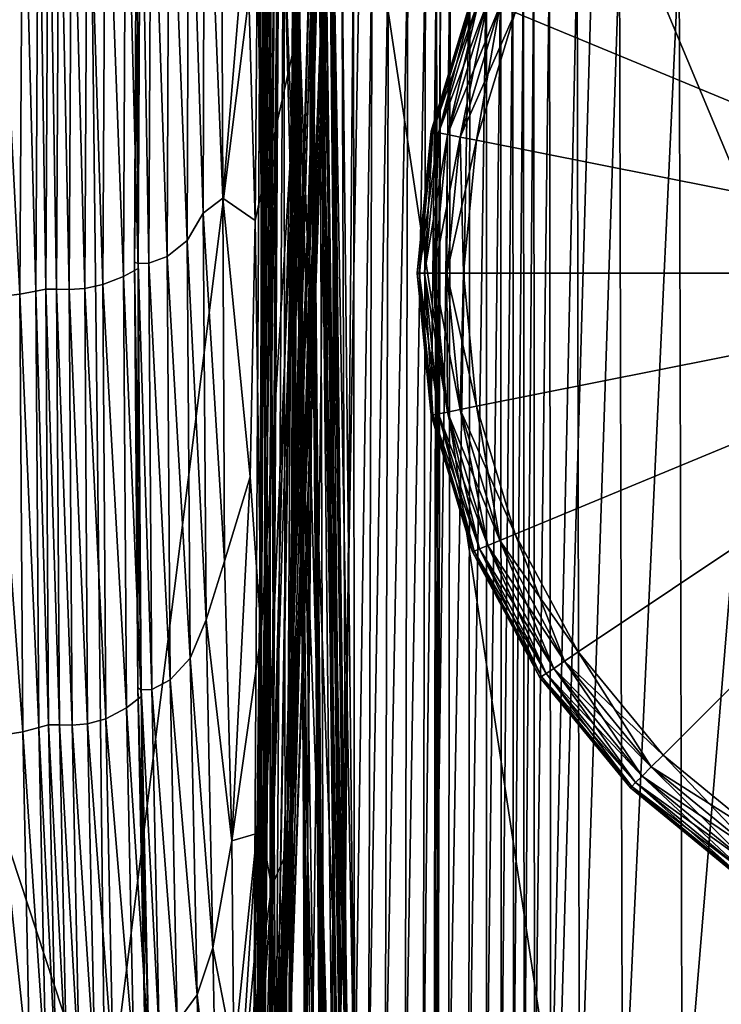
# Model space of a CAD drawing. Header units: millimetres. Extents: x 2387 to 13955, y -4964 to 364.
# Tile 886 of 1056: x 4440 to 4475, y -338 to -288. Entities that reach past the tile are written whole.
import ezdxf

# ---------------------------------------------------------------- set-up
doc = ezdxf.new("R2010")
doc.units = ezdxf.units.MM
doc.header["$MEASUREMENT"] = 0
doc.layers.add('Predefinito', color=7, linetype='Continuous', true_color=0x000000)

# ---------------------------------------------------------------- blocks, each defined once
blk = doc.blocks.new('Blocco 08')
at = {"layer": 'Predefinito'}
for points in [[(-485.163, -511.978, 1194.842), (-483.57, -570.945, 1168.725), (-483.24, -378.095, 1167.98)], [(-483.24, -378.095, 1167.98), (-483.57, -570.945, 1168.725), (-482.358, -548.569, 1130.454)], [(-485.163, -511.978, 1194.842), (-486.164, -565.319, 1199.643), (-485.727, -580.597, 1192.023)], [(-485.727, -580.597, 1192.023), (-483.57, -570.945, 1168.725), (-485.163, -511.978, 1194.842)], [(-482.358, -548.569, 1130.454), (-484.143, -612.093, 1121.423), (-484.462, -622.931, 1086.66)], [(-484.462, -622.931, 1086.66), (-482.756, -558.06, 1088.794), (-482.358, -548.569, 1130.454)], [(-484.143, -612.093, 1121.423), (-482.358, -548.569, 1130.454), (-483.57, -570.945, 1168.725)], [(-488.325, -580.239, 1210.12), (-488.256, -557.125, 1216.965), (-489.033, -557.929, 1219.925)], [(-488.256, -557.125, 1216.965), (-488.325, -580.239, 1210.12), (-487.339, -579.495, 1203.918)], [(-487.339, -579.495, 1203.918), (-487.414, -558.682, 1210.842), (-488.256, -557.125, 1216.965)], [(-489.123, -581.607, 1212.888), (-489.033, -557.929, 1219.925), (-490.011, -558.395, 1221.631)], [(-489.033, -557.929, 1219.925), (-489.123, -581.607, 1212.888), (-488.325, -580.239, 1210.12)], [(-490.115, -582.398, 1214.482), (-490.011, -558.395, 1221.631), (-490.911, -558.597, 1222.36)], [(-490.011, -558.395, 1221.631), (-490.115, -582.398, 1214.482), (-489.123, -581.607, 1212.888)], [(-484.702, -626.391, 1033.242), (-482.409, -561.09, 1033.094), (-482.756, -558.06, 1088.794)], [(-482.756, -558.06, 1088.794), (-484.462, -622.931, 1086.66), (-484.702, -626.391, 1033.242)], [(-492.295, -583.403, 1216.495), (-492.172, -558.989, 1223.789), (-493.193, -559.225, 1224.64)], [(-492.172, -558.989, 1223.789), (-492.295, -583.403, 1216.495), (-491.566, -582.989, 1215.667)], [(-491.566, -582.989, 1215.667), (-491.451, -558.745, 1222.899), (-492.172, -558.989, 1223.789)], [(-491.736, -582.683, 1215.046), (-491.626, -558.565, 1222.23), (-491.449, -558.607, 1222.39)], [(-491.626, -558.565, 1222.23), (-491.736, -582.683, 1215.046), (-491.559, -582.755, 1215.194)], [(-491.449, -558.607, 1222.39), (-491.559, -582.755, 1215.194), (-491.736, -582.683, 1215.046)], [(-491.559, -582.755, 1215.194), (-491.449, -558.607, 1222.39), (-491.626, -558.565, 1222.23)], [(-491.451, -558.745, 1222.899), (-491.566, -582.989, 1215.667), (-491.559, -582.755, 1215.194)], [(-491.559, -582.755, 1215.194), (-491.449, -558.607, 1222.39), (-491.451, -558.745, 1222.899)], [(-491.449, -558.607, 1222.39), (-491.559, -582.755, 1215.194), (-491.021, -582.738, 1215.163)], [(-491.021, -582.738, 1215.163), (-490.911, -558.597, 1222.36), (-491.449, -558.607, 1222.39)], [(-490.911, -558.597, 1222.36), (-491.021, -582.738, 1215.163), (-490.115, -582.398, 1214.482)], [(-486.164, -565.319, 1199.643), (-487.414, -558.682, 1210.842), (-487.339, -579.495, 1203.918)], [(-496.659, -584.124, 1217.894), (-496.525, -559.42, 1225.296), (-497.316, -559.513, 1225.774)], [(-496.525, -559.42, 1225.296), (-496.659, -584.124, 1217.894), (-496.168, -584.024, 1217.701)], [(-496.168, -584.024, 1217.701), (-496.035, -559.361, 1225.086), (-496.525, -559.42, 1225.296)], [(-496.035, -559.361, 1225.086), (-496.168, -584.024, 1217.701), (-495.628, -584.022, 1217.705)], [(-495.628, -584.022, 1217.705), (-495.495, -559.359, 1225.09), (-496.035, -559.361, 1225.086)], [(-495.495, -559.359, 1225.09), (-495.628, -584.022, 1217.705), (-494.994, -584.038, 1217.744)], [(-494.994, -584.038, 1217.744), (-494.862, -559.367, 1225.132), (-495.495, -559.359, 1225.09)], [(-494.862, -559.367, 1225.132), (-494.994, -584.038, 1217.744), (-494.223, -583.988, 1217.655)], [(-494.223, -583.988, 1217.655), (-494.092, -559.336, 1225.035), (-494.862, -559.367, 1225.132)], [(-494.092, -559.336, 1225.035), (-494.223, -583.988, 1217.655), (-493.322, -583.802, 1217.288)], [(-493.322, -583.802, 1217.288), (-493.193, -559.225, 1224.64), (-494.092, -559.336, 1225.035)], [(-493.193, -559.225, 1224.64), (-493.322, -583.802, 1217.288), (-492.295, -583.403, 1216.495)], [(-498.764, -559.617, 1226.572), (-498.912, -584.45, 1219.039), (-497.455, -584.279, 1218.326)], [(-497.455, -584.279, 1218.326), (-497.316, -559.513, 1225.774), (-498.764, -559.617, 1226.572)], [(-497.316, -559.513, 1225.774), (-497.455, -584.279, 1218.326), (-496.659, -584.124, 1217.894)], [(-485.446, -561.467, 789.645), (-485.832, -626.948, 789.638), (-485.412, -626.967, 789.578)], [(-485.832, -626.948, 789.638), (-485.446, -561.467, 789.645), (-485.047, -561.47, 789.797)], [(-485.412, -626.967, 789.578), (-485.023, -561.469, 789.587), (-485.446, -561.467, 789.645)], [(-485.023, -561.469, 789.587), (-485.412, -626.967, 789.578), (-484.698, -626.988, 788.774)], [(-484.698, -626.988, 788.774), (-484.304, -561.47, 788.787), (-485.023, -561.469, 789.587)], [(-482.409, -561.09, 1033.094), (-484.702, -626.391, 1033.242), (-484.526, -626.677, 974.746)], [(-484.304, -561.47, 788.787), (-484.698, -626.988, 788.774), (-484.219, -626.978, 786.39)], [(-484.62, -627.076, 924.743), (-482.047, -561.786, 924.708), (-482.085, -561.349, 974.639)], [(-482.085, -561.349, 974.639), (-484.526, -626.677, 974.746), (-484.62, -627.076, 924.743)], [(-484.526, -626.677, 974.746), (-482.085, -561.349, 974.639), (-482.409, -561.09, 1033.094)], [(-484.219, -626.978, 786.39), (-483.815, -561.451, 786.405), (-484.304, -561.47, 788.787)], [(-483.815, -561.451, 786.405), (-484.219, -626.978, 786.39), (-483.988, -626.954, 783.956)], [(-483.653, -561.415, 782.827), (-484.075, -626.934, 782.809), (-483.958, -626.936, 782.64)], [(-484.075, -626.934, 782.809), (-483.653, -561.415, 782.827), (-483.592, -561.419, 783.024)], [(-483.592, -561.419, 783.024), (-484.013, -626.939, 783.005), (-484.075, -626.934, 782.809)], [(-484.013, -626.939, 783.005), (-483.592, -561.419, 783.024), (-483.572, -561.428, 783.974)], [(-483.572, -561.428, 783.974), (-483.988, -626.954, 783.956), (-484.013, -626.939, 783.005)], [(-483.988, -626.954, 783.956), (-483.572, -561.428, 783.974), (-483.815, -561.451, 786.405)], [(-483.535, -561.414, 782.658), (-483.958, -626.936, 782.64), (-483.256, -626.917, 780.85)], [(-483.958, -626.936, 782.64), (-483.535, -561.414, 782.658), (-483.653, -561.415, 782.827)], [(-483.256, -626.917, 780.85), (-482.654, -561.388, 780.873), (-483.535, -561.414, 782.658)], [(-482.654, -561.388, 780.873), (-483.256, -626.917, 780.85), (-481.57, -626.849, 775.794)], [(-481.57, -626.849, 775.794), (-480.43, -561.308, 775.83), (-482.654, -561.388, 780.873)], [(-480.43, -561.308, 775.83), (-481.57, -626.849, 775.794), (-470.607, -626.494, 730.493)], [(-470.607, -626.494, 730.493), (-468.751, -561.616, 730.648), (-480.43, -561.308, 775.83)], [(-485.047, -561.47, 789.797), (-485.436, -626.968, 789.787), (-485.832, -626.948, 789.638)], [(-485.659, -627.042, 796.682), (-485.286, -561.526, 796.686), (-485.21, -561.527, 796.877)], [(-485.286, -561.526, 796.686), (-485.659, -627.042, 796.682), (-485.554, -627.045, 796.504)], [(-485.21, -561.527, 796.877), (-485.582, -627.047, 796.873), (-485.659, -627.042, 796.682)], [(-485.582, -627.047, 796.873), (-485.21, -561.527, 796.877), (-484.717, -561.529, 798.725)], [(-484.717, -561.529, 798.725), (-485.274, -627.057, 798.721), (-485.582, -627.047, 796.873)], [(-485.181, -561.526, 796.509), (-485.554, -627.045, 796.504), (-485.315, -627.047, 795.582)], [(-485.554, -627.045, 796.504), (-485.181, -561.526, 796.509), (-485.286, -561.526, 796.686)], [(-485.436, -626.968, 789.787), (-485.047, -561.47, 789.797), (-484.534, -561.485, 790.738)], [(-484.534, -561.485, 790.738), (-484.921, -627.005, 790.728), (-485.436, -626.968, 789.787)], [(-484.941, -561.521, 795.588), (-485.315, -627.047, 795.582), (-484.992, -627.031, 793.158)], [(-485.315, -627.047, 795.582), (-484.941, -561.521, 795.588), (-485.181, -561.526, 796.509)], [(-483.572, -561.522, 803.873), (-484.688, -627.062, 803.869), (-485.274, -627.057, 798.721)], [(-485.274, -627.057, 798.721), (-484.717, -561.529, 798.725), (-483.572, -561.522, 803.873)], [(-484.612, -561.505, 793.167), (-484.992, -627.031, 793.158), (-484.921, -627.005, 790.728)], [(-484.992, -627.031, 793.158), (-484.612, -561.505, 793.167), (-484.941, -561.521, 795.588)], [(-484.921, -627.005, 790.728), (-484.534, -561.485, 790.738), (-484.612, -561.505, 793.167)], [(-484.688, -627.062, 803.869), (-483.572, -561.522, 803.873), (-482.454, -561.594, 817.517)], [(-482.454, -561.594, 817.517), (-484.18, -627.103, 817.508), (-484.688, -627.062, 803.869)], [(-482.047, -561.786, 924.708), (-484.62, -627.076, 924.743), (-484.49, -626.971, 881.886)], [(-481.941, -561.683, 881.911), (-484.49, -626.971, 881.886), (-484.173, -627.065, 844.827)], [(-484.49, -626.971, 881.886), (-481.941, -561.683, 881.911), (-482.047, -561.786, 924.708)], [(-484.18, -627.103, 817.508), (-482.454, -561.594, 817.517), (-482.011, -561.673, 844.856)], [(-482.011, -561.673, 844.856), (-484.173, -627.065, 844.827), (-484.18, -627.103, 817.508)], [(-484.173, -627.065, 844.827), (-482.011, -561.673, 844.856), (-481.941, -561.683, 881.911)], [(-468.751, -561.616, 730.648), (-470.607, -626.494, 730.493), (-441.548, -626.659, 607.928)], [(-441.548, -626.659, 607.928), (-439.661, -563.818, 608.307), (-468.751, -561.616, 730.648)], [(-493.209, -626.465, 486.328), (-512.947, -627.178, 608.348), (-513.649, -564.342, 608.48)], [(-513.649, -564.342, 608.48), (-493.88, -565.639, 486.367), (-493.209, -626.465, 486.328)], [(-487.339, -579.495, 1203.918), (-485.727, -580.597, 1192.023), (-486.164, -565.319, 1199.643)], [(-493.209, -626.465, 486.328), (-493.88, -565.639, 486.367), (-485.634, -566.152, 441.168)], [(-485.634, -566.152, 441.168), (-484.671, -626.304, 441.112), (-493.209, -626.465, 486.328)], [(-484.671, -626.304, 441.112), (-485.634, -566.152, 441.168), (-483.723, -566.129, 436.073)], [(-483.723, -566.129, 436.073), (-483.145, -626.278, 436.004), (-484.671, -626.304, 441.112)], [(-482.015, -626.343, 412.87), (-483.697, -566.188, 412.961), (-484.279, -566.345, 361.127)], [(-482.736, -626.527, 361.035), (-484.279, -566.345, 361.127), (-483.641, -567.126, 219.248)], [(-484.279, -566.345, 361.127), (-482.736, -626.527, 361.035), (-482.015, -626.343, 412.87)], [(-483.145, -626.278, 436.004), (-483.723, -566.129, 436.073), (-482.957, -566.123, 434.265)], [(-481.448, -626.308, 418.028), (-482.503, -566.155, 418.119), (-483.697, -566.188, 412.961)], [(-483.697, -566.188, 412.961), (-482.015, -626.343, 412.87), (-481.448, -626.308, 418.028)], [(-483.08, -627.341, 219.156), (-483.641, -567.126, 219.248), (-483.667, -566.246, 78.227)], [(-483.667, -566.246, 78.227), (-482.935, -627.421, 78.025), (-483.08, -627.341, 219.156)], [(-482.935, -627.421, 78.025), (-483.667, -566.246, 78.227), (-482.186, -567.847, 28.966)], [(-482.957, -566.123, 434.265), (-482.501, -626.267, 434.192), (-483.145, -626.278, 436.004)], [(-482.497, -626.271, 432.873), (-482.99, -566.122, 432.947), (-482.872, -566.12, 430.503)], [(-482.457, -626.267, 433.824), (-482.922, -566.122, 433.898), (-482.99, -566.122, 432.947)], [(-482.99, -566.122, 432.947), (-482.497, -626.271, 432.873), (-482.457, -626.267, 433.824)], [(-482.501, -626.267, 434.192), (-482.957, -566.123, 434.265), (-482.85, -566.121, 434.091)], [(-482.39, -626.263, 434.018), (-482.85, -566.121, 434.091), (-482.922, -566.122, 433.898)], [(-482.922, -566.122, 433.898), (-482.457, -626.267, 433.824), (-482.39, -626.263, 434.018)], [(-482.309, -626.272, 430.426), (-482.872, -566.12, 430.503), (-482.505, -566.119, 428.101)], [(-482.872, -566.12, 430.503), (-482.309, -626.272, 430.426), (-482.497, -626.271, 432.873)], [(-482.85, -566.121, 434.091), (-482.39, -626.263, 434.018), (-482.501, -626.267, 434.192)], [(-481.873, -626.264, 428.019), (-482.505, -566.119, 428.101), (-481.826, -566.113, 427.277)], [(-482.505, -566.119, 428.101), (-481.873, -626.264, 428.019), (-482.309, -626.272, 430.426)], [(-481.149, -626.291, 419.875), (-481.987, -566.144, 419.968), (-482.503, -566.155, 418.119)], [(-482.503, -566.155, 418.119), (-481.448, -626.308, 418.028), (-481.149, -626.291, 419.875)], [(-481.687, -626.267, 426.054), (-482.372, -566.123, 426.139), (-482.413, -566.132, 423.702)], [(-482.413, -566.132, 423.702), (-481.664, -626.284, 423.616), (-481.687, -626.267, 426.054)], [(-481.664, -626.284, 423.616), (-482.413, -566.132, 423.702), (-482.2, -566.14, 421.266)], [(-481.155, -626.235, 426.981), (-481.814, -566.113, 427.067), (-482.372, -566.123, 426.139)], [(-482.372, -566.123, 426.139), (-481.687, -626.267, 426.054), (-481.155, -626.235, 426.981)], [(-482.2, -566.14, 421.266), (-481.391, -626.292, 421.176), (-481.664, -626.284, 423.616)], [(-481.391, -626.292, 421.176), (-482.2, -566.14, 421.266), (-482.002, -566.142, 420.337)], [(-482.002, -566.142, 420.337), (-481.173, -626.289, 420.245), (-481.391, -626.292, 421.176)], [(-481.173, -626.289, 420.245), (-482.002, -566.142, 420.337), (-481.905, -566.142, 420.158)], [(-481.071, -626.286, 420.065), (-481.905, -566.142, 420.158), (-481.987, -566.144, 419.968)], [(-481.987, -566.144, 419.968), (-481.149, -626.291, 419.875), (-481.071, -626.286, 420.065)], [(-481.905, -566.142, 420.158), (-481.071, -626.286, 420.065), (-481.173, -626.289, 420.245)], [(-481.826, -566.113, 427.277), (-481.174, -626.235, 427.19), (-481.873, -626.264, 428.019)], [(-481.174, -626.235, 427.19), (-481.826, -566.113, 427.277), (-481.407, -566.108, 427.207)], [(-480.753, -626.215, 427.118), (-481.407, -566.108, 427.207), (-481.814, -566.113, 427.067)], [(-481.814, -566.113, 427.067), (-481.155, -626.235, 426.981), (-480.753, -626.215, 427.118)], [(-481.407, -566.108, 427.207), (-480.753, -626.215, 427.118), (-481.174, -626.235, 427.19)], [(-480.773, -626.297, 25.499), (-480.828, -566.52, 25.674), (-479.891, -566.288, 22.148)], [(-479.891, -566.288, 22.148), (-480.075, -625.199, 22.082), (-480.773, -626.297, 25.499)], [(-480.075, -625.199, 22.082), (-479.891, -566.288, 22.148), (-479.082, -566.551, 19.09)], [(-481.364, -631.774, 28.435), (-482.186, -567.847, 28.966), (-480.828, -566.52, 25.674)], [(-480.828, -566.52, 25.674), (-480.773, -626.297, 25.499), (-481.364, -631.774, 28.435)], [(-479.082, -566.551, 19.09), (-479.248, -626.112, 19.002), (-480.075, -625.199, 22.082)], [(-479.248, -626.112, 19.002), (-479.082, -566.551, 19.09), (-478.109, -566.713, 17.204)], [(-478.109, -566.713, 17.204), (-478.25, -626.671, 17.073), (-479.248, -626.112, 19.002)], [(-478.25, -626.671, 17.073), (-478.109, -566.713, 17.204), (-477.224, -566.794, 16.303)], [(-477.224, -566.794, 16.303), (-477.341, -626.952, 16.136), (-478.25, -626.671, 17.073)], [(-477.341, -626.952, 16.136), (-477.224, -566.794, 16.303), (-476.677, -566.817, 16.205)], [(-476.677, -566.817, 16.205), (-476.785, -627.037, 16.02), (-477.341, -626.952, 16.136)], [(-476.799, -627.143, 15.461), (-476.698, -566.849, 15.654), (-476.003, -566.933, 14.602)], [(-476.698, -566.849, 15.654), (-476.799, -627.143, 15.461), (-476.785, -627.037, 16.02)], [(-476.785, -627.037, 16.02), (-476.677, -566.817, 16.205), (-476.489, -566.814, 16.355)], [(-476.489, -566.814, 16.355), (-476.595, -627.031, 16.168), (-476.785, -627.037, 16.02)], [(-476.785, -627.037, 16.02), (-476.677, -566.817, 16.205), (-476.698, -566.849, 15.654)], [(-476.677, -566.817, 16.205), (-476.785, -627.037, 16.02), (-476.595, -627.031, 16.168)], [(-476.595, -627.031, 16.168), (-476.489, -566.814, 16.355), (-476.677, -566.817, 16.205)], [(-483.641, -567.126, 219.248), (-483.08, -627.341, 219.156), (-482.736, -626.527, 361.035)], [(-476.003, -566.933, 14.602), (-476.082, -627.432, 14.373), (-476.799, -627.143, 15.461)], [(-476.082, -627.432, 14.373), (-476.003, -566.933, 14.602), (-475.023, -567.018, 13.607)], [(-475.023, -567.018, 13.607), (-475.069, -627.72, 13.34), (-476.082, -627.432, 14.373)], [(-475.069, -627.72, 13.34), (-475.023, -567.018, 13.607), (-474.189, -567.049, 13.22)], [(-474.189, -567.049, 13.22), (-474.194, -627.821, 12.942), (-475.069, -627.72, 13.34)], [(-474.194, -627.821, 12.942), (-474.189, -567.049, 13.22), (-473.481, -567.055, 13.2)], [(-473.481, -567.055, 13.2), (-473.454, -627.825, 12.925), (-474.194, -627.821, 12.942)], [(-473.454, -627.825, 12.925), (-473.481, -567.055, 13.2), (-472.881, -567.055, 13.307)], [(-472.881, -567.055, 13.307), (-472.844, -627.822, 13.038), (-473.454, -627.825, 12.925)], [(-472.844, -627.822, 13.038), (-472.881, -567.055, 13.307), (-472.345, -567.057, 13.363)], [(-472.345, -567.057, 13.363), (-472.309, -627.823, 13.1), (-472.844, -627.822, 13.038)], [(-472.309, -627.823, 13.1), (-472.345, -567.057, 13.363), (-471.832, -567.064, 13.19)], [(-471.832, -567.064, 13.19), (-471.794, -627.833, 12.931), (-472.309, -627.823, 13.1)], [(-471.794, -627.833, 12.931), (-471.832, -567.064, 13.19), (-471.042, -567.073, 12.93)], [(-471.042, -567.073, 12.93), (-470.98, -627.849, 12.676), (-471.794, -627.833, 12.931)], [(-470.98, -627.849, 12.676), (-471.042, -567.073, 12.93), (-469.669, -567.087, 12.723)], [(-469.669, -567.087, 12.723), (-469.549, -627.868, 12.473), (-470.98, -627.849, 12.676)], [(-469.549, -627.868, 12.473), (-469.669, -567.087, 12.723), (-467.563, -567.105, 12.589)], [(-467.563, -567.105, 12.589), (-467.401, -627.889, 12.329), (-469.549, -627.868, 12.473)], [(-467.401, -627.889, 12.329), (-467.563, -567.105, 12.589), (-464.575, -567.128, 12.545)], [(-464.575, -567.128, 12.545), (-464.437, -627.911, 12.252), (-467.401, -627.889, 12.329)], [(-464.437, -627.911, 12.252), (-464.575, -567.128, 12.545), (-459.43, -567.162, 12.537)], [(-459.43, -567.162, 12.537), (-459.378, -627.945, 12.188), (-464.437, -627.911, 12.252)], [(-482.186, -567.847, 28.966), (-481.364, -631.774, 28.435), (-482.935, -627.421, 78.025)], [(-485.429, -601.204, 1174.48), (-483.57, -570.945, 1168.725), (-485.727, -580.597, 1192.023)], [(-485.258, -611.85, 1154.699), (-483.57, -570.945, 1168.725), (-485.429, -601.204, 1174.48)], [(-484.919, -613.842, 1131.788), (-483.57, -570.945, 1168.725), (-485.258, -611.85, 1154.699)], [(-483.57, -570.945, 1168.725), (-484.919, -613.842, 1131.788), (-484.143, -612.093, 1121.423)], [(-487.262, -597.597, 1191.936), (-487.339, -579.495, 1203.918), (-488.325, -580.239, 1210.12)], [(-485.969, -593.393, 1186.011), (-485.727, -580.597, 1192.023), (-487.339, -579.495, 1203.918)], [(-487.339, -579.495, 1203.918), (-487.262, -597.597, 1191.936), (-485.969, -593.393, 1186.011)], [(-488.163, -600.532, 1195.816), (-488.325, -580.239, 1210.12), (-489.123, -581.607, 1212.888)], [(-488.325, -580.239, 1210.12), (-488.163, -600.532, 1195.816), (-487.262, -597.597, 1191.936)], [(-485.727, -580.597, 1192.023), (-485.969, -593.393, 1186.011), (-485.429, -601.204, 1174.48)], [(-488.969, -602.431, 1198.174), (-489.123, -581.607, 1212.888), (-490.115, -582.398, 1214.482)], [(-489.123, -581.607, 1212.888), (-488.969, -602.431, 1198.174), (-488.163, -600.532, 1195.816)], [(-489.964, -603.526, 1199.53), (-490.115, -582.398, 1214.482), (-491.021, -582.738, 1215.163)], [(-490.115, -582.398, 1214.482), (-489.964, -603.526, 1199.53), (-488.969, -602.431, 1198.174)], [(-491.418, -604.342, 1200.539), (-491.566, -582.989, 1215.667), (-492.295, -583.403, 1216.495)], [(-491.584, -603.91, 1200.008), (-491.736, -582.683, 1215.046), (-491.559, -582.755, 1215.194)], [(-491.407, -604.013, 1200.134), (-491.559, -582.755, 1215.194), (-491.736, -582.683, 1215.046)], [(-491.736, -582.683, 1215.046), (-491.584, -603.91, 1200.008), (-491.407, -604.013, 1200.134)], [(-491.559, -582.755, 1215.194), (-491.407, -604.013, 1200.134), (-491.584, -603.91, 1200.008)], [(-491.407, -604.013, 1200.134), (-491.559, -582.755, 1215.194), (-491.566, -582.989, 1215.667)], [(-491.566, -582.989, 1215.667), (-491.418, -604.342, 1200.539), (-491.407, -604.013, 1200.134)], [(-490.872, -603.995, 1200.111), (-491.021, -582.738, 1215.163), (-491.559, -582.755, 1215.194)], [(-491.559, -582.755, 1215.194), (-491.407, -604.013, 1200.134), (-490.872, -603.995, 1200.111)], [(-491.021, -582.738, 1215.163), (-490.872, -603.995, 1200.111), (-489.964, -603.526, 1199.53)], [(-492.149, -604.915, 1201.244), (-492.295, -583.403, 1216.495), (-493.322, -583.802, 1217.288)], [(-492.295, -583.403, 1216.495), (-492.149, -604.915, 1201.244), (-491.418, -604.342, 1200.539)], [(-496.026, -605.762, 1202.268), (-496.168, -584.024, 1217.701), (-496.659, -584.124, 1217.894)], [(-495.486, -605.762, 1202.273), (-495.628, -584.022, 1217.705), (-496.168, -584.024, 1217.701)], [(-496.168, -584.024, 1217.701), (-496.026, -605.762, 1202.268), (-495.486, -605.762, 1202.273)], [(-495.628, -584.022, 1217.705), (-495.486, -605.762, 1202.273), (-494.852, -605.787, 1202.307)], [(-494.852, -605.787, 1202.307), (-494.994, -584.038, 1217.744), (-495.628, -584.022, 1217.705)], [(-494.081, -605.721, 1202.231), (-494.223, -583.988, 1217.655), (-494.994, -584.038, 1217.744)], [(-494.994, -584.038, 1217.744), (-494.852, -605.787, 1202.307), (-494.081, -605.721, 1202.231)], [(-493.179, -605.465, 1201.92), (-493.322, -583.802, 1217.288), (-494.223, -583.988, 1217.655)], [(-494.223, -583.988, 1217.655), (-494.081, -605.721, 1202.231), (-493.179, -605.465, 1201.92)], [(-493.322, -583.802, 1217.288), (-493.179, -605.465, 1201.92), (-492.149, -604.915, 1201.244)], [(-497.316, -606.114, 1202.763), (-497.455, -584.279, 1218.326), (-498.912, -584.45, 1219.039)], [(-498.912, -584.45, 1219.039), (-498.778, -606.346, 1203.258), (-497.316, -606.114, 1202.763)], [(-496.517, -605.899, 1202.432), (-496.659, -584.124, 1217.894), (-497.455, -584.279, 1218.326)], [(-497.455, -584.279, 1218.326), (-497.316, -606.114, 1202.763), (-496.517, -605.899, 1202.432)], [(-496.659, -584.124, 1217.894), (-496.517, -605.899, 1202.432), (-496.026, -605.762, 1202.268)], [(-485.969, -593.393, 1186.011), (-487.262, -597.597, 1191.936), (-486.892, -611.546, 1176.211)], [(-486.892, -611.546, 1176.211), (-485.429, -601.204, 1174.48), (-485.969, -593.393, 1186.011)], [(-486.892, -611.546, 1176.211), (-487.262, -597.597, 1191.936), (-488.163, -600.532, 1195.816)], [(-487.83, -616.893, 1178.285), (-488.163, -600.532, 1195.816), (-488.969, -602.431, 1198.174)], [(-488.163, -600.532, 1195.816), (-487.83, -616.893, 1178.285), (-486.892, -611.546, 1176.211)], [(-485.642, -611.186, 1164.168), (-485.429, -601.204, 1174.48), (-486.892, -611.546, 1176.211)], [(-485.429, -601.204, 1174.48), (-485.642, -611.186, 1164.168), (-485.258, -611.85, 1154.699)], [(-488.62, -619.242, 1180.147), (-488.969, -602.431, 1198.174), (-489.964, -603.526, 1199.53)], [(-488.969, -602.431, 1198.174), (-488.62, -619.242, 1180.147), (-487.83, -616.893, 1178.285)], [(-489.608, -620.593, 1181.22), (-489.964, -603.526, 1199.53), (-490.872, -603.995, 1200.111)], [(-489.964, -603.526, 1199.53), (-489.608, -620.593, 1181.22), (-488.62, -619.242, 1180.147)], [(-491.223, -621.053, 1181.594), (-491.584, -603.91, 1200.008), (-491.407, -604.013, 1200.134)], [(-491.047, -621.183, 1181.695), (-491.407, -604.013, 1200.134), (-491.584, -603.91, 1200.008)], [(-491.584, -603.91, 1200.008), (-491.223, -621.053, 1181.594), (-491.047, -621.183, 1181.695)], [(-491.047, -621.183, 1181.695), (-491.407, -604.013, 1200.134), (-491.418, -604.342, 1200.539)], [(-490.511, -621.166, 1181.678), (-490.872, -603.995, 1200.111), (-491.407, -604.013, 1200.134)], [(-491.407, -604.013, 1200.134), (-491.047, -621.183, 1181.695), (-491.223, -621.053, 1181.594)], [(-491.407, -604.013, 1200.134), (-491.047, -621.183, 1181.695), (-490.511, -621.166, 1181.678)], [(-490.872, -603.995, 1200.111), (-490.511, -621.166, 1181.678), (-489.608, -620.593, 1181.22)], [(-491.056, -621.593, 1182.018), (-491.418, -604.342, 1200.539), (-492.149, -604.915, 1201.244)], [(-491.418, -604.342, 1200.539), (-491.056, -621.593, 1182.018), (-491.047, -621.183, 1181.695)], [(-491.784, -622.299, 1182.578), (-492.149, -604.915, 1201.244), (-493.179, -605.465, 1201.92)], [(-492.149, -604.915, 1201.244), (-491.784, -622.299, 1182.578), (-491.056, -621.593, 1182.018)], [(-492.809, -622.973, 1183.112), (-493.179, -605.465, 1201.92), (-494.081, -605.721, 1202.231)], [(-493.179, -605.465, 1201.92), (-492.809, -622.973, 1183.112), (-491.784, -622.299, 1182.578)], [(-496.943, -623.75, 1183.742), (-497.316, -606.114, 1202.763), (-498.778, -606.346, 1203.258)], [(-496.146, -623.488, 1183.519), (-496.517, -605.899, 1202.432), (-497.316, -606.114, 1202.763)], [(-497.316, -606.114, 1202.763), (-496.943, -623.75, 1183.742), (-496.146, -623.488, 1183.519)], [(-495.653, -623.32, 1183.387), (-496.026, -605.762, 1202.268), (-496.517, -605.899, 1202.432)], [(-496.517, -605.899, 1202.432), (-496.146, -623.488, 1183.519), (-495.653, -623.32, 1183.387)], [(-495.114, -623.325, 1183.391), (-495.486, -605.762, 1202.273), (-496.026, -605.762, 1202.268)], [(-496.026, -605.762, 1202.268), (-495.653, -623.32, 1183.387), (-495.114, -623.325, 1183.391)], [(-495.486, -605.762, 1202.273), (-495.114, -623.325, 1183.391), (-494.482, -623.361, 1183.42)], [(-494.482, -623.361, 1183.42), (-494.852, -605.787, 1202.307), (-495.486, -605.762, 1202.273)], [(-493.711, -623.286, 1183.36), (-494.081, -605.721, 1202.231), (-494.852, -605.787, 1202.307)], [(-494.852, -605.787, 1202.307), (-494.482, -623.361, 1183.42), (-493.711, -623.286, 1183.36)], [(-494.081, -605.721, 1202.231), (-493.711, -623.286, 1183.36), (-492.809, -622.973, 1183.112)], [(-498.778, -606.346, 1203.258), (-498.404, -624.028, 1184.013), (-496.943, -623.75, 1183.742)], [(-486.796, -622.285, 1161.551), (-486.892, -611.546, 1176.211), (-487.83, -616.893, 1178.285)], [(-486.892, -611.546, 1176.211), (-486.796, -622.285, 1161.551), (-485.642, -611.186, 1164.168)], [(-485.642, -611.186, 1164.168), (-486.796, -622.285, 1161.551), (-486.711, -627.844, 1145.813)], [(-486.711, -627.844, 1145.813), (-485.258, -611.85, 1154.699), (-485.642, -611.186, 1164.168)], [(-485.633, -619.123, 1137.614), (-485.258, -611.85, 1154.699), (-486.711, -627.844, 1145.813)], [(-485.258, -611.85, 1154.699), (-485.633, -619.123, 1137.614), (-484.919, -613.842, 1131.788)], [(-484.143, -612.093, 1121.423), (-484.919, -613.842, 1131.788), (-486.298, -634.841, 1094.549)], [(-486.298, -634.841, 1094.549), (-484.462, -622.931, 1086.66), (-484.143, -612.093, 1121.423)], [(-486.298, -634.841, 1094.549), (-484.919, -613.842, 1131.788), (-485.633, -619.123, 1137.614)], [(-487.625, -628.139, 1161.811), (-487.83, -616.893, 1178.285), (-488.62, -619.242, 1180.147)], [(-487.83, -616.893, 1178.285), (-487.625, -628.139, 1161.811), (-486.796, -622.285, 1161.551)], [(-488.401, -630.805, 1163.218), (-488.62, -619.242, 1180.147), (-489.608, -620.593, 1181.22)], [(-488.62, -619.242, 1180.147), (-488.401, -630.805, 1163.218), (-487.625, -628.139, 1161.811)], [(-485.633, -619.123, 1137.614), (-486.774, -633.323, 1124.786), (-486.298, -634.841, 1094.549)], [(-486.711, -627.844, 1145.813), (-486.774, -633.323, 1124.786), (-485.633, -619.123, 1137.614)]]:
    blk.add_3dface(points, dxfattribs=at)

msp = doc.modelspace()

# ---------------------------------------------------------------- linework, layer by layer
at = {"layer": 'Predefinito'}
for points in [[(4472.267, -277.029), (4477.42, -272.8), (4496.312, -301.073)], [(4477.42, -272.8, 12), (4472.267, -277.029, 12), (4496.312, -301.073, 12)], [(4468.039, -282.182), (4472.267, -277.029), (4496.312, -301.073)], [(4472.267, -277.029, 12), (4468.039, -282.182, 12), (4496.312, -301.073, 12)], [(4464.896, -288.061), (4468.039, -282.182), (4496.312, -301.073)], [(4468.039, -282.182, 12), (4464.896, -288.061, 12), (4496.312, -301.073, 12)], [(4462.769, -287.179, 2), (4460.703, -293.99, 2), (4460.703, -293.99, 6)], [(4460.703, -293.99, 6), (4462.769, -287.179, 6), (4462.769, -287.179, 2)], [(4462.769, -287.179, 6), (4460.703, -293.99, 6), (4460.703, -293.99, 10)], [(4460.703, -293.99, 10), (4462.769, -287.179, 10), (4462.769, -287.179, 6)], [(4460.793, -294.008, 1.28), (4460.703, -293.99, 2), (4462.769, -287.179, 2)], [(4462.854, -287.215, 10.72), (4462.769, -287.179, 10), (4460.703, -293.99, 10)], [(4460.703, -293.99, 10), (4460.793, -294.008, 10.72), (4462.854, -287.215, 10.72)], [(4462.769, -287.179, 2), (4462.854, -287.215, 1.28), (4460.793, -294.008, 1.28)], [(4461.064, -294.062, 0.72), (4460.793, -294.008, 1.28), (4462.854, -287.215, 1.28)], [(4463.109, -287.32, 11.28), (4462.854, -287.215, 10.72), (4460.793, -294.008, 10.72)], [(4460.793, -294.008, 10.72), (4461.064, -294.062, 11.28), (4463.109, -287.32, 11.28)], [(4462.854, -287.215, 1.28), (4463.109, -287.32, 0.72), (4461.064, -294.062, 0.72)], [(4461.516, -294.152, 0.32), (4461.064, -294.062, 0.72), (4463.109, -287.32, 0.72)], [(4463.535, -287.497, 11.68), (4463.109, -287.32, 11.28), (4461.064, -294.062, 11.28)], [(4463.109, -287.32, 0.72), (4463.535, -287.497, 0.32), (4461.516, -294.152, 0.32)], [(4461.064, -294.062, 11.28), (4461.516, -294.152, 11.68), (4463.535, -287.497, 11.68)], [(4462.148, -294.278, 0.08), (4461.516, -294.152, 0.32), (4463.535, -287.497, 0.32)], [(4464.13, -287.743, 11.92), (4463.535, -287.497, 11.68), (4461.516, -294.152, 11.68)], [(4461.516, -294.152, 11.68), (4462.148, -294.278, 11.92), (4464.13, -287.743, 11.92)], [(4463.535, -287.497, 0.32), (4464.13, -287.743, 0.08), (4462.148, -294.278, 0.08)], [(4462.961, -294.44), (4462.148, -294.278, 0.08), (4464.13, -287.743, 0.08)], [(4464.896, -288.061, 12), (4464.13, -287.743, 11.92), (4462.148, -294.278, 11.92)], [(4464.13, -287.743, 0.08), (4464.896, -288.061), (4462.961, -294.44)], [(4462.148, -294.278, 11.92), (4462.961, -294.44, 12), (4464.896, -288.061, 12)], [(4462.961, -294.44), (4464.896, -288.061), (4496.312, -301.073)], [(4464.896, -288.061, 12), (4462.961, -294.44, 12), (4496.312, -301.073, 12)], [(4460.703, -293.99, 2), (4460.005, -301.073, 2), (4460.005, -301.073, 6)], [(4460.005, -301.073, 6), (4460.703, -293.99, 6), (4460.703, -293.99, 2)], [(4460.703, -293.99, 6), (4460.005, -301.073, 6), (4460.005, -301.073, 10)], [(4460.005, -301.073, 10), (4460.703, -293.99, 10), (4460.703, -293.99, 6)], [(4460.097, -301.073, 1.28), (4460.005, -301.073, 2), (4460.703, -293.99, 2)], [(4460.793, -294.008, 10.72), (4460.703, -293.99, 10), (4460.005, -301.073, 10)], [(4460.005, -301.073, 10), (4460.097, -301.073, 10.72), (4460.793, -294.008, 10.72)], [(4460.703, -293.99, 2), (4460.793, -294.008, 1.28), (4460.097, -301.073, 1.28)], [(4460.373, -301.073, 0.72), (4460.097, -301.073, 1.28), (4460.793, -294.008, 1.28)], [(4461.064, -294.062, 11.28), (4460.793, -294.008, 10.72), (4460.097, -301.073, 10.72)], [(4460.097, -301.073, 10.72), (4460.373, -301.073, 11.28), (4461.064, -294.062, 11.28)], [(4460.793, -294.008, 1.28), (4461.064, -294.062, 0.72), (4460.373, -301.073, 0.72)], [(4460.834, -301.073, 0.32), (4460.373, -301.073, 0.72), (4461.064, -294.062, 0.72)], [(4461.516, -294.152, 11.68), (4461.064, -294.062, 11.28), (4460.373, -301.073, 11.28)], [(4460.373, -301.073, 11.28), (4460.834, -301.073, 11.68), (4461.516, -294.152, 11.68)], [(4461.064, -294.062, 0.72), (4461.516, -294.152, 0.32), (4460.834, -301.073, 0.32)], [(4461.479, -301.073, 0.08), (4460.834, -301.073, 0.32), (4461.516, -294.152, 0.32)], [(4462.148, -294.278, 11.92), (4461.516, -294.152, 11.68), (4460.834, -301.073, 11.68)], [(4461.516, -294.152, 0.32), (4462.148, -294.278, 0.08), (4461.479, -301.073, 0.08)], [(4460.834, -301.073, 11.68), (4461.479, -301.073, 11.92), (4462.148, -294.278, 11.92)], [(4462.308, -301.073), (4461.479, -301.073, 0.08), (4462.148, -294.278, 0.08)], [(4462.961, -294.44, 12), (4462.148, -294.278, 11.92), (4461.479, -301.073, 11.92)], [(4461.479, -301.073, 11.92), (4462.308, -301.073, 12), (4462.961, -294.44, 12)], [(4462.148, -294.278, 0.08), (4462.961, -294.44), (4462.308, -301.073)], [(4462.308, -301.073), (4462.961, -294.44), (4496.312, -301.073)], [(4462.961, -294.44, 12), (4462.308, -301.073, 12), (4496.312, -301.073, 12)], [(4460.005, -301.073, 2), (4460.703, -308.157, 2), (4460.703, -308.157, 6)], [(4460.703, -308.157, 6), (4460.005, -301.073, 6), (4460.005, -301.073, 2)], [(4460.005, -301.073, 6), (4460.703, -308.157, 6), (4460.703, -308.157, 10)], [(4460.703, -308.157, 10), (4460.005, -301.073, 10), (4460.005, -301.073, 6)], [(4460.793, -308.139, 1.28), (4460.703, -308.157, 2), (4460.005, -301.073, 2)], [(4460.005, -301.073, 2), (4460.097, -301.073, 1.28), (4460.793, -308.139, 1.28)], [(4460.097, -301.073, 10.72), (4460.005, -301.073, 10), (4460.703, -308.157, 10)], [(4460.703, -308.157, 10), (4460.793, -308.139, 10.72), (4460.097, -301.073, 10.72)], [(4461.064, -308.085, 0.72), (4460.793, -308.139, 1.28), (4460.097, -301.073, 1.28)], [(4460.097, -301.073, 1.28), (4460.373, -301.073, 0.72), (4461.064, -308.085, 0.72)], [(4460.373, -301.073, 11.28), (4460.097, -301.073, 10.72), (4460.793, -308.139, 10.72)], [(4461.516, -307.995, 0.32), (4461.064, -308.085, 0.72), (4460.373, -301.073, 0.72)], [(4460.373, -301.073, 0.72), (4460.834, -301.073, 0.32), (4461.516, -307.995, 0.32)], [(4460.793, -308.139, 10.72), (4461.064, -308.085, 11.28), (4460.373, -301.073, 11.28)], [(4460.834, -301.073, 11.68), (4460.373, -301.073, 11.28), (4461.064, -308.085, 11.28)], [(4462.148, -307.869, 0.08), (4461.516, -307.995, 0.32), (4460.834, -301.073, 0.32)], [(4460.834, -301.073, 0.32), (4461.479, -301.073, 0.08), (4462.148, -307.869, 0.08)], [(4461.064, -308.085, 11.28), (4461.516, -307.995, 11.68), (4460.834, -301.073, 11.68)], [(4461.479, -301.073, 11.92), (4460.834, -301.073, 11.68), (4461.516, -307.995, 11.68)], [(4462.961, -307.707), (4462.148, -307.869, 0.08), (4461.479, -301.073, 0.08)], [(4461.479, -301.073, 0.08), (4462.308, -301.073), (4462.961, -307.707)], [(4461.516, -307.995, 11.68), (4462.148, -307.869, 11.92), (4461.479, -301.073, 11.92)], [(4462.308, -301.073, 12), (4461.479, -301.073, 11.92), (4462.148, -307.869, 11.92)], [(4462.148, -307.869, 11.92), (4462.961, -307.707, 12), (4462.308, -301.073, 12)], [(4462.961, -307.707), (4462.308, -301.073), (4496.312, -301.073)], [(4462.308, -301.073, 12), (4462.961, -307.707, 12), (4496.312, -301.073, 12)], [(4464.896, -314.086), (4462.961, -307.707), (4496.312, -301.073)], [(4462.961, -307.707, 12), (4464.896, -314.086, 12), (4496.312, -301.073, 12)], [(4468.039, -319.965), (4464.896, -314.086), (4496.312, -301.073)], [(4464.896, -314.086, 12), (4468.039, -319.965, 12), (4496.312, -301.073, 12)], [(4472.268, -325.118), (4468.039, -319.965), (4496.312, -301.073)], [(4468.039, -319.965, 12), (4472.268, -325.118, 12), (4496.312, -301.073, 12)], [(4477.42, -329.347), (4472.268, -325.118), (4496.312, -301.073)], [(4472.268, -325.118, 12), (4477.42, -329.347, 12), (4496.312, -301.073, 12)], [(4461.064, -308.085, 0.72), (4461.516, -307.995, 0.32), (4463.535, -314.65, 0.32)], [(4461.516, -307.995, 11.68), (4461.064, -308.085, 11.28), (4463.109, -314.826, 11.28)], [(4461.516, -307.995, 0.32), (4462.148, -307.869, 0.08), (4464.13, -314.403, 0.08)], [(4462.148, -307.869, 11.92), (4461.516, -307.995, 11.68), (4463.535, -314.65, 11.68)], [(4464.13, -314.403, 0.08), (4463.535, -314.65, 0.32), (4461.516, -307.995, 0.32)], [(4463.109, -314.826, 11.28), (4463.535, -314.65, 11.68), (4461.516, -307.995, 11.68)], [(4462.148, -307.869, 0.08), (4462.961, -307.707), (4464.896, -314.086)], [(4462.961, -307.707, 12), (4462.148, -307.869, 11.92), (4464.13, -314.403, 11.92)], [(4464.896, -314.086), (4464.13, -314.403, 0.08), (4462.148, -307.869, 0.08)], [(4463.535, -314.65, 11.68), (4464.13, -314.403, 11.92), (4462.148, -307.869, 11.92)], [(4464.13, -314.403, 11.92), (4464.896, -314.086, 12), (4462.961, -307.707, 12)], [(4460.703, -308.157, 2), (4460.793, -308.139, 1.28), (4462.854, -314.932, 1.28)], [(4460.793, -308.139, 10.72), (4460.703, -308.157, 10), (4462.769, -314.967, 10)], [(4460.703, -308.157, 2), (4462.769, -314.967, 2), (4462.769, -314.967, 6)], [(4462.769, -314.967, 6), (4460.703, -308.157, 6), (4460.703, -308.157, 2)], [(4460.703, -308.157, 6), (4462.769, -314.967, 6), (4462.769, -314.967, 10)], [(4462.769, -314.967, 10), (4460.703, -308.157, 10), (4460.703, -308.157, 6)], [(4462.854, -314.932, 1.28), (4462.769, -314.967, 2), (4460.703, -308.157, 2)], [(4460.793, -308.139, 1.28), (4461.064, -308.085, 0.72), (4463.109, -314.826, 0.72)], [(4461.064, -308.085, 11.28), (4460.793, -308.139, 10.72), (4462.854, -314.932, 10.72)], [(4462.769, -314.967, 10), (4462.854, -314.932, 10.72), (4460.793, -308.139, 10.72)], [(4463.109, -314.826, 0.72), (4462.854, -314.932, 1.28), (4460.793, -308.139, 1.28)], [(4463.535, -314.65, 0.32), (4463.109, -314.826, 0.72), (4461.064, -308.085, 0.72)], [(4462.854, -314.932, 10.72), (4463.109, -314.826, 11.28), (4461.064, -308.085, 11.28)], [(4464.13, -314.403, 0.08), (4464.896, -314.086), (4468.039, -319.965)], [(4464.896, -314.086, 12), (4464.13, -314.403, 11.92), (4467.349, -320.426, 11.92)], [(4467.349, -320.426, 11.92), (4468.039, -319.965, 12), (4464.896, -314.086, 12)], [(4462.854, -314.932, 1.28), (4463.109, -314.826, 0.72), (4466.43, -321.04, 0.72)], [(4463.109, -314.826, 11.28), (4462.854, -314.932, 10.72), (4466.2, -321.193, 10.72)], [(4463.109, -314.826, 0.72), (4463.535, -314.65, 0.32), (4466.813, -320.784, 0.32)], [(4463.535, -314.65, 11.68), (4463.109, -314.826, 11.28), (4466.43, -321.04, 11.28)], [(4466.813, -320.784, 0.32), (4466.43, -321.04, 0.72), (4463.109, -314.826, 0.72)], [(4466.2, -321.193, 10.72), (4466.43, -321.04, 11.28), (4463.109, -314.826, 11.28)], [(4463.535, -314.65, 0.32), (4464.13, -314.403, 0.08), (4467.349, -320.426, 0.08)], [(4464.13, -314.403, 11.92), (4463.535, -314.65, 11.68), (4466.813, -320.784, 11.68)], [(4467.349, -320.426, 0.08), (4466.813, -320.784, 0.32), (4463.535, -314.65, 0.32)], [(4466.43, -321.04, 11.28), (4466.813, -320.784, 11.68), (4463.535, -314.65, 11.68)], [(4468.039, -319.965), (4467.349, -320.426, 0.08), (4464.13, -314.403, 0.08)], [(4466.813, -320.784, 11.68), (4467.349, -320.426, 11.92), (4464.13, -314.403, 11.92)], [(4462.769, -314.967, 2), (4462.854, -314.932, 1.28), (4466.2, -321.193, 1.28)], [(4462.854, -314.932, 10.72), (4462.769, -314.967, 10), (4466.124, -321.244, 10)], [(4462.769, -314.967, 2), (4466.124, -321.244, 2), (4466.124, -321.244, 6)], [(4466.124, -321.244, 6), (4462.769, -314.967, 6), (4462.769, -314.967, 2)], [(4462.769, -314.967, 6), (4466.124, -321.244, 6), (4466.124, -321.244, 10)], [(4466.124, -321.244, 10), (4462.769, -314.967, 10), (4462.769, -314.967, 6)], [(4466.2, -321.193, 1.28), (4466.124, -321.244, 2), (4462.769, -314.967, 2)], [(4466.124, -321.244, 10), (4466.2, -321.193, 10.72), (4462.854, -314.932, 10.72)], [(4466.43, -321.04, 0.72), (4466.2, -321.193, 1.28), (4462.854, -314.932, 1.28)], [(4467.349, -320.426, 0.08), (4468.039, -319.965), (4472.268, -325.118)], [(4468.039, -319.965, 12), (4467.349, -320.426, 11.92), (4471.681, -325.704, 11.92)], [(4471.681, -325.704, 11.92), (4472.268, -325.118, 12), (4468.039, -319.965, 12)], [(4466.813, -320.784, 0.32), (4467.349, -320.426, 0.08), (4471.681, -325.704, 0.08)], [(4467.349, -320.426, 11.92), (4466.813, -320.784, 11.68), (4471.225, -326.16, 11.68)], [(4472.268, -325.118), (4471.681, -325.704, 0.08), (4467.349, -320.426, 0.08)], [(4471.225, -326.16, 11.68), (4471.681, -325.704, 11.92), (4467.349, -320.426, 11.92)], [(4466.124, -321.244, 2), (4466.2, -321.193, 1.28), (4470.704, -326.681, 1.28)], [(4466.2, -321.193, 10.72), (4466.124, -321.244, 10), (4470.639, -326.746, 10)], [(4466.124, -321.244, 2), (4470.639, -326.746, 2), (4470.639, -326.746, 6)], [(4470.639, -326.746, 6), (4466.124, -321.244, 6), (4466.124, -321.244, 2)], [(4466.124, -321.244, 6), (4470.639, -326.746, 6), (4470.639, -326.746, 10)], [(4470.639, -326.746, 10), (4466.124, -321.244, 10), (4466.124, -321.244, 6)], [(4470.704, -326.681, 1.28), (4470.639, -326.746, 2), (4466.124, -321.244, 2)], [(4466.2, -321.193, 1.28), (4466.43, -321.04, 0.72), (4470.9, -326.486, 0.72)], [(4466.43, -321.04, 11.28), (4466.2, -321.193, 10.72), (4470.704, -326.681, 10.72)], [(4470.639, -326.746, 10), (4470.704, -326.681, 10.72), (4466.2, -321.193, 10.72)], [(4470.9, -326.486, 0.72), (4470.704, -326.681, 1.28), (4466.2, -321.193, 1.28)], [(4466.43, -321.04, 0.72), (4466.813, -320.784, 0.32), (4471.225, -326.16, 0.32)], [(4466.813, -320.784, 11.68), (4466.43, -321.04, 11.28), (4470.9, -326.486, 11.28)], [(4471.225, -326.16, 0.32), (4470.9, -326.486, 0.72), (4466.43, -321.04, 0.72)], [(4470.704, -326.681, 10.72), (4470.9, -326.486, 11.28), (4466.43, -321.04, 11.28)], [(4471.681, -325.704, 0.08), (4471.225, -326.16, 0.32), (4466.813, -320.784, 0.32)], [(4470.9, -326.486, 11.28), (4471.225, -326.16, 11.68), (4466.813, -320.784, 11.68)], [(4471.681, -325.704, 0.08), (4472.268, -325.118), (4477.42, -329.347)], [(4472.268, -325.118, 12), (4471.681, -325.704, 11.92), (4476.96, -330.036, 11.92)], [(4476.96, -330.036, 11.92), (4477.42, -329.347, 12), (4472.268, -325.118, 12)], [(4470.9, -326.486, 0.72), (4471.225, -326.16, 0.32), (4476.601, -330.572, 0.32)], [(4471.225, -326.16, 11.68), (4470.9, -326.486, 11.28), (4476.346, -330.955, 11.28)], [(4471.225, -326.16, 0.32), (4471.681, -325.704, 0.08), (4476.96, -330.036, 0.08)], [(4471.681, -325.704, 11.92), (4471.225, -326.16, 11.68), (4476.601, -330.572, 11.68)], [(4476.96, -330.036, 0.08), (4476.601, -330.572, 0.32), (4471.225, -326.16, 0.32)], [(4476.346, -330.955, 11.28), (4476.601, -330.572, 11.68), (4471.225, -326.16, 11.68)], [(4477.42, -329.347), (4476.96, -330.036, 0.08), (4471.681, -325.704, 0.08)], [(4476.601, -330.572, 11.68), (4476.96, -330.036, 11.92), (4471.681, -325.704, 11.92)], [(4470.704, -326.681, 1.28), (4470.9, -326.486, 0.72), (4476.346, -330.955, 0.72)], [(4470.9, -326.486, 11.28), (4470.704, -326.681, 10.72), (4476.192, -331.185, 10.72)], [(4476.601, -330.572, 0.32), (4476.346, -330.955, 0.72), (4470.9, -326.486, 0.72)], [(4476.192, -331.185, 10.72), (4476.346, -330.955, 11.28), (4470.9, -326.486, 11.28)], [(4470.639, -326.746, 2), (4470.704, -326.681, 1.28), (4476.192, -331.185, 1.28)], [(4470.704, -326.681, 10.72), (4470.639, -326.746, 10), (4476.141, -331.261, 10)], [(4470.639, -326.746, 2), (4476.141, -331.261, 2), (4476.141, -331.261, 6)], [(4476.141, -331.261, 6), (4470.639, -326.746, 6), (4470.639, -326.746, 2)], [(4470.639, -326.746, 6), (4476.141, -331.261, 6), (4476.141, -331.261, 10)], [(4476.141, -331.261, 10), (4470.639, -326.746, 10), (4470.639, -326.746, 6)], [(4476.192, -331.185, 1.28), (4476.141, -331.261, 2), (4470.639, -326.746, 2)], [(4476.141, -331.261, 10), (4476.192, -331.185, 10.72), (4470.704, -326.681, 10.72)], [(4476.346, -330.955, 0.72), (4476.192, -331.185, 1.28), (4470.704, -326.681, 1.28)]]:
    msp.add_3dface(points, dxfattribs=at)

# ---------------------------------------------------------------- block references
msp.add_blockref('Blocco 08', (4937.65, 282.162), dxfattribs=at)

doc.saveas('drawing.dxf')
